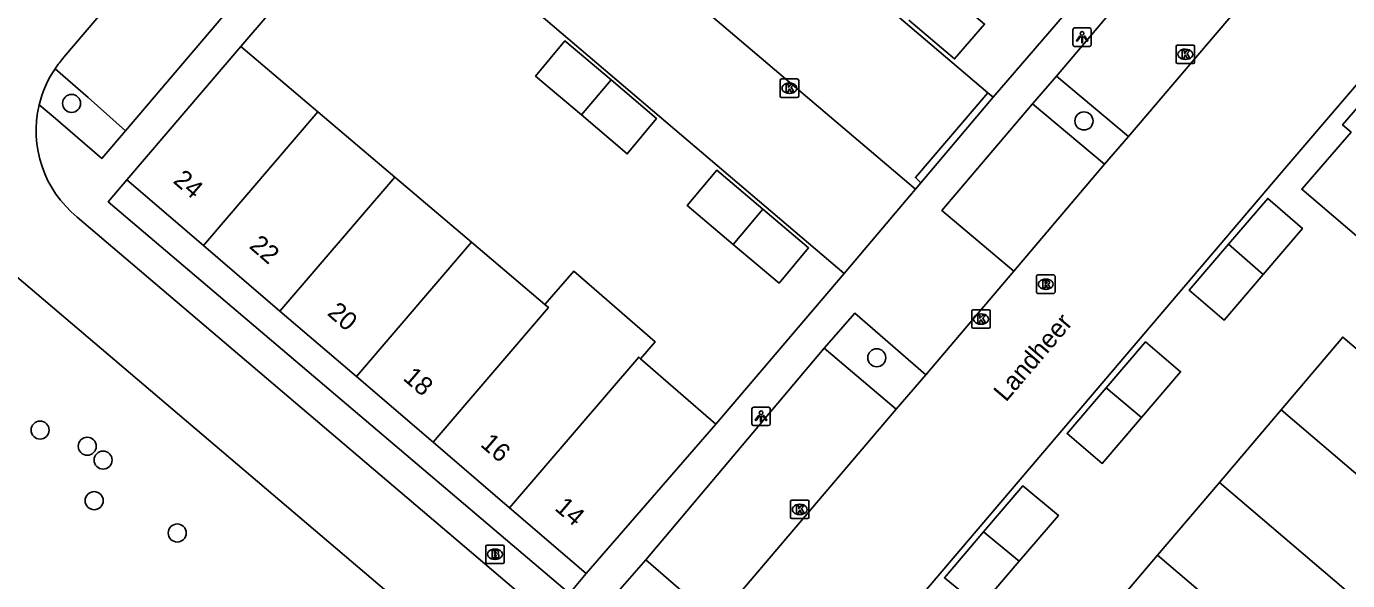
# Model space of a CAD drawing. Extents: x 156414 to 157775, y 382335 to 383765.
# Drawn here: x 157168.5 to 157240, y 382811.9 to 382841.9 of the extents above; entities that cross this region are included whole.
import ezdxf

# ---------------------------------------------------------------- set-up
doc = ezdxf.new("R2010")
doc.units = 0
for name, color, linetype in [('IMGEO_Boom', 7, 'Continuous'), ('IMGEO_Brandkraan', 7, 'Continuous'), ('IMGEO_Groenvoorziening', 7, 'Continuous'), ('IMGEO_Kolk', 7, 'Continuous'), ('IMGEO_Lichtpunt', 7, 'Continuous'), ('IMGEO_Openbare_ruimte_label', 7, 'Continuous'), ('IMGEO_Pand', 7, 'Continuous'), ('IMGEO_Pand_nummerreeks', 7, 'Continuous'), ('IMGEO_Parkeervlak_open', 7, 'Continuous'), ('IMGEO_Rijbaan_lokaal_open', 7, 'Continuous'), ('IMGEO_Rioolput', 7, 'Continuous'), ('IMGEO_Voetpad_open', 7, 'Continuous')]:
    doc.layers.add(name, color=color, linetype=linetype)

msp = doc.modelspace()

# ---------------------------------------------------------------- linework, layer by layer
at = {"layer": 'IMGEO_Boom'}
for centre in [(157170.906, 382837.748), (157225.742, 382836.8), (157214.52, 382823.973), (157169.2, 382820.049), (157171.755, 382819.179), (157172.617, 382818.428), (157172.131, 382816.228), (157176.632, 382814.477)]:
    msp.add_circle(centre, 0.489, dxfattribs=at)
at = {"layer": 'IMGEO_Brandkraan'}
for p, q in [((157193.339, 382812.9), (157193.339, 382813.752)), ((157193.414, 382813.826), (157194.266, 382813.826)), ((157193.827, 382813.606), (157193.852, 382813.606)), ((157194.34, 382813.752), (157194.34, 382812.9)), ((157194.266, 382812.826), (157193.414, 382812.826)), ((157193.85, 382813.046), (157193.825, 382813.046))]:
    msp.add_line(p, q, dxfattribs=at)
for points in [[(157193.339, 382812.9), (157193.339, 382813.752)], [(157193.414, 382813.826), (157194.266, 382813.826)], [(157193.687, 382813.526), (157193.687, 382813.126), (157193.9, 382813.126)], [(157193.918, 382813.526), (157193.687, 382813.526)], [(157193.866, 382813.445), (157193.812, 382813.445), (157193.812, 382813.369)], [(157193.812, 382813.369), (157193.865, 382813.369)], [(157193.874, 382813.293), (157193.812, 382813.293), (157193.812, 382813.212)], [(157193.812, 382813.212), (157193.874, 382813.212)], [(157194.34, 382813.752), (157194.34, 382812.9)], [(157194.266, 382812.826), (157193.414, 382812.826)]]:
    msp.add_lwpolyline(points, dxfattribs=at)
for centre, radius, start, end in [((157193.416, 382813.75), 0.0765, 91.55205, 178.44795), ((157193.416, 382813.75), 0.0765, 91.55205, 178.44795), ((157193.867, 382813.407), 0.0379, 267.82845, 90.93552), ((157193.875, 382813.252), 0.0404, 269.87594, 90.50774), ((157193.922, 382813.381), 0.145, 59.4692, 91.53667), ((157193.947, 382813.428), 0.0922, 285.51372, 58.15012), ((157193.952, 382813.236), 0.105, 301.31148, 78.98903), ((157194.264, 382813.75), 0.0765, 1.55205, 88.44795), ((157194.264, 382813.75), 0.0765, 1.55205, 88.44795), ((157193.416, 382812.902), 0.0765, 181.55205, 268.44795), ((157193.416, 382812.902), 0.0765, 181.55205, 268.44795), ((157193.906, 382813.377), 0.251, 268.66757, 293.53466), ((157194.264, 382812.902), 0.0765, 271.55205, 358.44795), ((157194.264, 382812.902), 0.0765, 271.55205, 358.44795)]:
    msp.add_arc(centre, radius, start, end, dxfattribs=at)
for centre, major_axis, ratio, start_param, end_param in [((157193.826, 382813.326), (-0.387, 0.002), 0.722429, 4.712389, 7.853982), ((157193.851, 382813.326), (-0.39, 0.002), 0.717154, 1.570796, 4.712389)]:
    msp.add_ellipse(centre, major_axis=major_axis, ratio=ratio, start_param=start_param, end_param=end_param, dxfattribs=at)
at = {"layer": 'IMGEO_Groenvoorziening'}
msp.add_lwpolyline([(157220.533, 382838.332), (157220.828, 382838.081)], dxfattribs=at)
at = {"layer": 'IMGEO_Kolk'}
for p, q in [((157230.734, 382839.985), (157230.734, 382840.837)), ((157230.809, 382840.911), (157231.661, 382840.911)), ((157231.222, 382840.691), (157231.247, 382840.691)), ((157231.735, 382840.837), (157231.735, 382839.985)), ((157231.661, 382839.911), (157230.809, 382839.911)), ((157231.245, 382840.131), (157231.22, 382840.131)), ((157209.288, 382838.149), (157209.288, 382839.001)), ((157209.363, 382839.075), (157210.215, 382839.075)), ((157210.289, 382839.001), (157210.289, 382838.149)), ((157209.799, 382838.295), (157209.774, 382838.295)), ((157209.776, 382838.855), (157209.801, 382838.855)), ((157210.215, 382838.075), (157209.363, 382838.075)), ((157219.665, 382825.641), (157219.665, 382826.493)), ((157219.74, 382826.567), (157220.592, 382826.567)), ((157220.153, 382826.347), (157220.178, 382826.347)), ((157220.666, 382826.493), (157220.666, 382825.641)), ((157220.592, 382825.567), (157219.74, 382825.567)), ((157220.176, 382825.787), (157220.151, 382825.787)), ((157209.847, 382815.329), (157209.847, 382816.181)), ((157209.922, 382816.255), (157210.774, 382816.255)), ((157210.848, 382816.181), (157210.848, 382815.329)), ((157210.358, 382815.475), (157210.333, 382815.475)), ((157210.335, 382816.035), (157210.36, 382816.035)), ((157210.774, 382815.255), (157209.922, 382815.255))]:
    msp.add_line(p, q, dxfattribs=at)
for points in [[(157230.734, 382839.985), (157230.734, 382840.837)], [(157230.809, 382840.911), (157231.661, 382840.911)], [(157231.055, 382840.611), (157231.178, 382840.611), (157231.178, 382840.46), (157231.308, 382840.611), (157231.472, 382840.611), (157231.326, 382840.46), (157231.479, 382840.211), (157231.327, 382840.211), (157231.242, 382840.375), (157231.178, 382840.308), (157231.178, 382840.211), (157231.055, 382840.211), (157231.055, 382840.611)], [(157231.735, 382840.837), (157231.735, 382839.985)], [(157231.661, 382839.911), (157230.809, 382839.911)], [(157209.288, 382838.149), (157209.288, 382839.001)], [(157209.363, 382839.075), (157210.215, 382839.075)], [(157210.289, 382839.001), (157210.289, 382838.149)], [(157209.609, 382838.775), (157209.732, 382838.775), (157209.732, 382838.624), (157209.862, 382838.775), (157210.026, 382838.775), (157209.88, 382838.624), (157210.033, 382838.375), (157209.881, 382838.375), (157209.796, 382838.539), (157209.732, 382838.472), (157209.732, 382838.375), (157209.609, 382838.375), (157209.609, 382838.775)], [(157210.215, 382838.075), (157209.363, 382838.075)], [(157219.665, 382825.641), (157219.665, 382826.493)], [(157219.74, 382826.567), (157220.592, 382826.567)], [(157219.986, 382826.267), (157220.109, 382826.267), (157220.109, 382826.116), (157220.239, 382826.267), (157220.403, 382826.267), (157220.257, 382826.116), (157220.41, 382825.867), (157220.258, 382825.867), (157220.173, 382826.031), (157220.109, 382825.964), (157220.109, 382825.867), (157219.986, 382825.867), (157219.986, 382826.267)], [(157220.666, 382826.493), (157220.666, 382825.641)], [(157220.592, 382825.567), (157219.74, 382825.567)], [(157209.847, 382815.329), (157209.847, 382816.181)], [(157209.922, 382816.255), (157210.774, 382816.255)], [(157210.848, 382816.181), (157210.848, 382815.329)], [(157210.168, 382815.955), (157210.291, 382815.955), (157210.291, 382815.804), (157210.421, 382815.955), (157210.585, 382815.955), (157210.439, 382815.804), (157210.592, 382815.555), (157210.44, 382815.555), (157210.355, 382815.719), (157210.291, 382815.652), (157210.291, 382815.555), (157210.168, 382815.555), (157210.168, 382815.955)], [(157210.774, 382815.255), (157209.922, 382815.255)]]:
    msp.add_lwpolyline(points, dxfattribs=at)
for centre, start, end in [((157230.811, 382840.835), 91.55205, 178.44795), ((157230.811, 382840.835), 91.55205, 178.44795), ((157231.659, 382840.835), 1.55205, 88.44795), ((157231.659, 382840.835), 1.55205, 88.44795), ((157230.811, 382839.987), 181.55205, 268.44795), ((157230.811, 382839.987), 181.55205, 268.44795), ((157231.659, 382839.987), 271.55205, 358.44795), ((157231.659, 382839.987), 271.55205, 358.44795), ((157209.365, 382838.999), 91.55205, 178.44795), ((157209.365, 382838.999), 91.55205, 178.44795), ((157210.213, 382838.999), 1.55205, 88.44795), ((157210.213, 382838.999), 1.55205, 88.44795), ((157209.365, 382838.151), 181.55205, 268.44795), ((157209.365, 382838.151), 181.55205, 268.44795), ((157210.213, 382838.151), 271.55205, 358.44795), ((157210.213, 382838.151), 271.55205, 358.44795), ((157219.742, 382826.491), 91.55205, 178.44795), ((157219.742, 382826.491), 91.55205, 178.44795), ((157220.59, 382826.491), 1.55205, 88.44795), ((157220.59, 382826.491), 1.55205, 88.44795), ((157219.742, 382825.643), 181.55205, 268.44795), ((157219.742, 382825.643), 181.55205, 268.44795), ((157220.59, 382825.643), 271.55205, 358.44795), ((157220.59, 382825.643), 271.55205, 358.44795), ((157209.924, 382816.179), 91.55205, 178.44795), ((157209.924, 382816.179), 91.55205, 178.44795), ((157210.772, 382816.179), 1.55205, 88.44795), ((157210.772, 382816.179), 1.55205, 88.44795), ((157209.924, 382815.331), 181.55205, 268.44795), ((157209.924, 382815.331), 181.55205, 268.44795), ((157210.772, 382815.331), 271.55205, 358.44795), ((157210.772, 382815.331), 271.55205, 358.44795)]:
    msp.add_arc(centre, 0.0765, start, end, dxfattribs=at)
for centre, major_axis, ratio, start_param, end_param in [((157231.221, 382840.411), (-0.387, 0.002), 0.722429, 4.712389, 7.853982), ((157231.246, 382840.411), (-0.39, 0.002), 0.717154, 1.570796, 4.712389), ((157209.775, 382838.575), (-0.387, 0.002), 0.722429, 4.712389, 7.853982), ((157209.8, 382838.575), (-0.39, 0.002), 0.717154, 1.570796, 4.712389), ((157220.152, 382826.067), (-0.387, 0.002), 0.722429, 4.712389, 7.853982), ((157220.177, 382826.067), (-0.39, 0.002), 0.717154, 1.570796, 4.712389), ((157210.334, 382815.755), (-0.387, 0.002), 0.722429, 4.712389, 7.853982), ((157210.359, 382815.755), (-0.39, 0.002), 0.717154, 1.570796, 4.712389)]:
    msp.add_ellipse(centre, major_axis=major_axis, ratio=ratio, start_param=start_param, end_param=end_param, dxfattribs=at)
at = {"layer": 'IMGEO_Lichtpunt'}
for p, q in [((157226.043, 382841.839), (157225.235, 382841.839)), ((157226.043, 382841.839), (157225.235, 382841.839)), ((157225.141, 382841.744), (157225.141, 382840.937)), ((157225.141, 382841.744), (157225.141, 382840.937)), ((157226.137, 382840.937), (157226.137, 382841.744)), ((157226.137, 382840.937), (157226.137, 382841.744)), ((157225.235, 382840.843), (157226.043, 382840.843)), ((157225.235, 382840.843), (157226.043, 382840.843)), ((157207.754, 382821.196), (157207.754, 382820.389)), ((157207.754, 382821.196), (157207.754, 382820.389)), ((157208.656, 382821.291), (157207.848, 382821.291)), ((157208.656, 382821.291), (157207.848, 382821.291)), ((157208.75, 382820.389), (157208.75, 382821.196)), ((157208.75, 382820.389), (157208.75, 382821.196)), ((157207.848, 382820.295), (157208.656, 382820.295)), ((157207.848, 382820.295), (157208.656, 382820.295))]:
    msp.add_line(p, q, dxfattribs=at)
for points in [[(157225.515, 382841.408), (157225.554, 382841.38), (157225.366, 382841.118), (157225.328, 382841.145), (157225.515, 382841.408)], [(157225.617, 382841.36), (157225.664, 382841.36), (157225.664, 382841.038), (157225.617, 382841.038), (157225.617, 382841.36)], [(157225.727, 382841.38), (157225.765, 382841.407), (157225.952, 382841.145), (157225.913, 382841.117), (157225.727, 382841.38)], [(157208.128, 382820.86), (157208.167, 382820.832), (157207.979, 382820.57), (157207.941, 382820.597), (157208.128, 382820.86)], [(157208.23, 382820.812), (157208.277, 382820.812), (157208.277, 382820.49), (157208.23, 382820.49), (157208.23, 382820.812)], [(157208.34, 382820.832), (157208.378, 382820.859), (157208.565, 382820.597), (157208.526, 382820.569), (157208.34, 382820.832)]]:
    msp.add_lwpolyline(points, dxfattribs=at)
for centre in [(157225.64, 382841.542), (157208.253, 382820.994)]:
    msp.add_circle(centre, 0.0994, dxfattribs=at)
for centre, start, end in [((157225.235, 382841.744), 90, 180), ((157225.235, 382841.744), 90, 180), ((157226.043, 382841.744), 0, 90), ((157226.043, 382841.744), 0, 90), ((157225.235, 382840.937), 180, 270), ((157225.235, 382840.937), 180, 270), ((157226.043, 382840.937), 270, 0), ((157226.043, 382840.937), 270, 360), ((157207.848, 382821.196), 90, 180), ((157207.848, 382821.196), 90, 180), ((157208.656, 382821.196), 0, 90), ((157208.656, 382821.196), 0, 90), ((157207.848, 382820.389), 180, 270), ((157207.848, 382820.389), 180, 270), ((157208.656, 382820.389), 270, 0), ((157208.656, 382820.389), 270, 360)]:
    msp.add_arc(centre, 0.0946, start, end, dxfattribs=at)
at = {"layer": 'IMGEO_Pand'}
for points in [[(157217.871, 382844.167), (157220.36, 382842.053), (157218.729, 382840.164), (157216.255, 382842.265)], [(157200.127, 382839.022), (157197.625, 382841.149), (157196.035, 382839.231), (157198.518, 382837.125)], [(157173.905, 382833.616), (157180.083, 382840.834)], [(157184.247, 382837.299), (157180.083, 382840.834)], [(157200.127, 382839.022), (157198.518, 382837.125)], [(157198.518, 382837.125), (157201.001, 382835.018), (157202.584, 382836.933), (157200.127, 382839.022)], [(157244.6, 382827.074), (157237.541, 382833.099), (157240.21, 382836.192), (157239.752, 382836.587), (157241.935, 382839.118)], [(157178.05, 382830.06), (157184.247, 382837.299)], [(157188.41, 382833.764), (157184.247, 382837.299)], [(157208.354, 382832.025), (157205.863, 382834.14), (157204.254, 382832.216), (157206.741, 382830.116)], [(157173.905, 382833.616), (157178.05, 382830.06)], [(157182.195, 382826.503), (157188.41, 382833.764)], [(157192.574, 382830.23), (157188.41, 382833.764)], [(157233.564, 382830.12), (157235.691, 382832.602), (157237.575, 382830.975), (157235.453, 382828.491)], [(157208.354, 382832.025), (157206.741, 382830.116)], [(157206.741, 382830.116), (157209.228, 382828.015), (157210.827, 382829.926), (157208.354, 382832.025)], [(157178.05, 382830.06), (157182.195, 382826.503)], [(157186.341, 382822.947), (157192.574, 382830.23)], [(157196.544, 382826.859), (157192.574, 382830.23)], [(157235.453, 382828.491), (157233.331, 382826.007), (157231.437, 382827.638), (157233.564, 382830.12)], [(157235.453, 382828.491), (157233.564, 382830.12)], [(157201.73, 382823.916), (157202.524, 382824.83), (157198.109, 382828.662), (157196.544, 382826.859)], [(157196.544, 382826.859), (157196.737, 382826.695), (157190.486, 382819.391)], [(157182.195, 382826.503), (157186.341, 382822.947)], [(157226.948, 382822.345), (157229.071, 382824.83), (157230.973, 382823.217), (157228.854, 382820.733)], [(157236.416, 382821.156), (157239.758, 382825.093), (157241.581, 382823.537)], [(157194.631, 382815.834), (157201.626, 382824.007), (157201.73, 382823.916)], [(157205.807, 382820.377), (157201.73, 382823.916)], [(157186.341, 382822.947), (157190.486, 382819.391)], [(157228.854, 382820.733), (157226.735, 382818.248), (157224.825, 382819.859), (157226.948, 382822.345)], [(157228.854, 382820.733), (157226.948, 382822.345)], [(157233.074, 382817.219), (157236.416, 382821.156)], [(157245.483, 382813.417), (157236.416, 382821.156)], [(157205.807, 382820.377), (157198.776, 382812.278)], [(157190.486, 382819.391), (157194.631, 382815.834)], [(157220.307, 382814.542), (157222.429, 382817.027), (157224.356, 382815.432), (157222.235, 382812.951)], [(157229.732, 382813.282), (157233.074, 382817.219)], [(157242.138, 382809.483), (157233.074, 382817.219)], [(157194.631, 382815.834), (157198.776, 382812.278)], [(157222.235, 382812.951), (157220.113, 382810.469), (157218.185, 382812.056), (157220.307, 382814.542)], [(157222.235, 382812.951), (157220.307, 382814.542)], [(157226.391, 382809.346), (157229.732, 382813.282)], [(157238.791, 382805.55), (157229.732, 382813.282)]]:
    msp.add_lwpolyline(points, dxfattribs=at)
at = {"layer": 'IMGEO_Parkeervlak_open'}
for points in [[(157196.146, 382859.092), (157220.533, 382838.332)], [(157216.612, 382833.105), (157192.021, 382854.001), (157191.6, 382854.356)], [(157187.761, 382849.808), (157212.747, 382828.539)], [(157173.822, 382836.274), (157171.797, 382838.068), (157170.016, 382839.632)], [(157228.145, 382835.965), (157224.252, 382839.236)], [(157216.908, 382833.457), (157216.611, 382833.731), (157220.533, 382838.332)], [(157222.96, 382837.723), (157226.853, 382834.457)], [(157211.675, 382824.496), (157215.565, 382821.193)], [(157205.821, 382809.721), (157202.014, 382813.018)]]:
    msp.add_lwpolyline(points, dxfattribs=at)
at = {"layer": 'IMGEO_Rijbaan_lokaal_open'}
for points in [[(157170.496, 382840.252), (157181.3, 382852.95)], [(157237.339, 382846.751), (157228.145, 382835.965)], [(157209.996, 382802.926), (157236.736, 382834.344), (157246.097, 382845.305)], [(157159.336, 382835.94), (157159.216, 382835.813), (157160.92, 382834.318), (157203.794, 382797.851), (157204.984, 382796.839), (157205.746, 382797.75)], [(157228.145, 382835.965), (157226.853, 382834.457)], [(157226.853, 382834.457), (157221.948, 382828.656)], [(157197.512, 382809.216), (157171.218, 382831.591)], [(157221.948, 382828.656), (157217.168, 382823.041)], [(157217.168, 382823.041), (157215.565, 382821.193)], [(157215.565, 382821.193), (157205.821, 382809.721)]]:
    msp.add_lwpolyline(points, dxfattribs=at)
for centre, radius, start, end in [((157174.997, 382836.272), 6.008, 138.51185, 145.99454), ((157175.019, 382836.261), 6.033, 146.02483, 166.48989), ((157175.002, 382836.267), 6.015, 166.508, 231.01664)]:
    msp.add_arc(centre, radius, start, end, dxfattribs=at)
at = {"layer": 'IMGEO_Rioolput'}
for p, q in [((157223.174, 382827.532), (157223.174, 382828.384)), ((157223.249, 382828.458), (157224.101, 382828.458)), ((157223.662, 382828.238), (157223.687, 382828.238)), ((157224.175, 382828.384), (157224.175, 382827.532)), ((157223.685, 382827.678), (157223.66, 382827.678)), ((157224.101, 382827.458), (157223.249, 382827.458))]:
    msp.add_line(p, q, dxfattribs=at)
for points in [[(157223.174, 382827.532), (157223.174, 382828.384)], [(157223.249, 382828.458), (157224.101, 382828.458)], [(157224.175, 382828.384), (157224.175, 382827.532)], [(157223.763, 382828.156), (157223.511, 382828.158), (157223.511, 382827.758)], [(157223.511, 382827.758), (157223.635, 382827.758), (157223.635, 382827.92), (157223.646, 382827.92)], [(157223.689, 382828.077), (157223.635, 382828.077), (157223.635, 382827.996)], [(157223.635, 382827.996), (157223.687, 382827.996)], [(157223.693, 382827.891), (157223.764, 382827.758), (157223.904, 382827.758), (157223.839, 382827.884)], [(157224.101, 382827.458), (157223.249, 382827.458)]]:
    msp.add_lwpolyline(points, dxfattribs=at)
for centre, radius, start, end in [((157223.251, 382828.382), 0.0765, 91.55205, 178.44795), ((157223.251, 382828.382), 0.0765, 91.55205, 178.44795), ((157224.099, 382828.382), 0.0765, 1.55205, 88.44795), ((157224.099, 382828.382), 0.0765, 1.55205, 88.44795), ((157223.251, 382827.534), 0.0765, 181.55205, 268.44795), ((157223.251, 382827.534), 0.0765, 181.55205, 268.44795), ((157223.645, 382827.867), 0.0533, 26.02933, 88.69889), ((157223.671, 382828.185), 0.19, 274.7715, 282.96867), ((157223.695, 382827.981), 0.0964, 77.00612, 93.18647), ((157223.709, 382828.038), 0.0378, 276.66336, 79.67722), ((157223.762, 382828.046), 0.109, 350.36119, 89.41601), ((157223.76, 382828.046), 0.112, 277.58423, 350.98172), ((157223.744, 382827.831), 0.108, 29.51342, 73.79051), ((157224.099, 382827.534), 0.0765, 271.55205, 358.44795), ((157224.099, 382827.534), 0.0765, 271.55205, 358.44795)]:
    msp.add_arc(centre, radius, start, end, dxfattribs=at)
for centre, major_axis, ratio, start_param, end_param in [((157223.661, 382827.958), (-0.387, 0.002), 0.722429, 4.712389, 7.853982), ((157223.686, 382827.958), (-0.39, 0.002), 0.717154, 1.570796, 4.712389)]:
    msp.add_ellipse(centre, major_axis=major_axis, ratio=ratio, start_param=start_param, end_param=end_param, dxfattribs=at)
at = {"layer": 'IMGEO_Voetpad_open'}
for points in [[(157224.252, 382839.236), (157233.954, 382850.703)], [(157180.083, 382840.834), (157185.989, 382847.76), (157187.761, 382849.808)], [(157185.199, 382849.656), (157173.822, 382836.274)], [(157226.599, 382844.773), (157226.163, 382844.305), (157220.828, 382838.081)], [(157222.96, 382837.723), (157224.252, 382839.236)], [(157173.822, 382836.274), (157172.543, 382834.769), (157169.915, 382837.038), (157169.153, 382837.67)], [(157220.828, 382838.081), (157216.908, 382833.457)], [(157221.948, 382828.656), (157218.048, 382831.945), (157222.96, 382837.723)], [(157198.776, 382812.278), (157197.882, 382811.194), (157172.891, 382832.426), (157173.905, 382833.616)], [(157216.908, 382833.457), (157216.612, 382833.105)], [(157216.612, 382833.105), (157216.302, 382832.746), (157212.747, 382828.539)], [(157212.747, 382828.539), (157205.807, 382820.377)], [(157211.675, 382824.496), (157213.328, 382826.382), (157217.168, 382823.041)], [(157202.014, 382813.018), (157211.675, 382824.496)], [(157203.74, 382808.251), (157200.366, 382811.136), (157202.014, 382813.018)]]:
    msp.add_lwpolyline(points, dxfattribs=at)

# ---------------------------------------------------------------- texts
at = {"layer": 'IMGEO_Openbare_ruimte_label'}
msp.add_text('Landheer', height=1, rotation=49.58523, dxfattribs=at).set_placement((157221.515, 382821.535))
at = {"layer": 'IMGEO_Pand_nummerreeks'}
for s, rotation, p in [('24', 319.17676, (157176.354, 382833.495)), ('22', 319.1653, (157180.479, 382829.957)), ('20', 319.18249, (157184.708, 382826.327)), ('18', 319.17676, (157188.812, 382822.807)), ('16', 319.1653, (157193.001, 382819.214)), ('14', 319.17676, (157197.023, 382815.762))]:
    msp.add_text(s, height=1, rotation=rotation, dxfattribs=at).set_placement(p)

doc.saveas('drawing.dxf')
